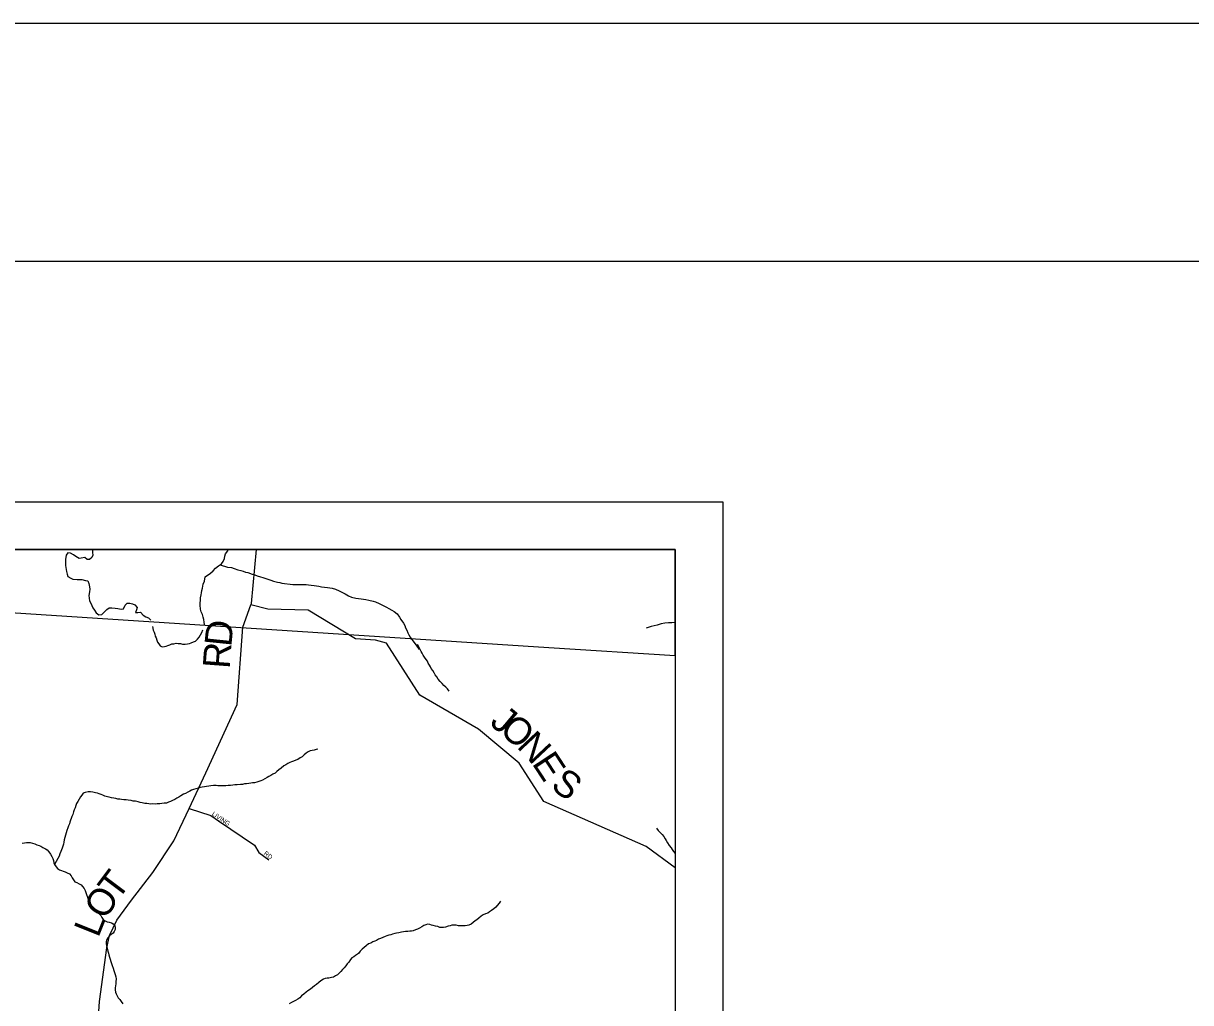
# Model space of a CAD drawing. Extents: x -15 to 405, y -40 to 87.
# Drawn here: x 7.534 to 9.988, y 19.941 to 22 of the extents above; entities that cross this region are included whole.
import ezdxf

# ---------------------------------------------------------------- set-up
doc = ezdxf.new("R2010")
doc.units = 0
for name, color, linetype in [('GM_P_State_Location', 7, 'Continuous'), ('GM_X_Adjacent_County_Text', 7, 'Continuous'), ('GM_X_Airport_Location_Class_2', 7, 'Continuous'), ('GM_X_County', 7, 'Continuous'), ('GM_X_Major_Lake', 7, 'Continuous'), ('GM_X_Major_River', 7, 'Continuous'), ('GM_X_Minor_Lake', 7, 'Continuous'), ('GM_X_Minor_River', 7, 'Continuous'), ('GM_X_Section', 7, 'Continuous'), ('GM_X_Township', 7, 'Continuous'), ('GM_X_Township_Text', 7, 'Continuous')]:
    doc.layers.add(name, color=color, linetype=linetype)

msp = doc.modelspace()

# ---------------------------------------------------------------- linework, layer by layer
at = {"layer": 'GM_P_State_Location'}
msp.add_lwpolyline([(8.9045, 20.2244), (8.8434, 20.2693), (8.6284, 20.364), (8.5766, 20.4446), (8.4911, 20.5162), (8.3675, 20.5876), (8.2979, 20.6969), (8.2743, 20.7031), (8.2328, 20.7061), (8.1329, 20.7664), (8.0485, 20.7685), (8.0125, 20.7777)], dxfattribs=at)
at = {"layer": 'GM_X_Adjacent_County_Text'}
for points in [[(7.6794, 20.8941), (7.6796, 20.8879), (7.68, 20.8818), (7.678, 20.8773), (7.6731, 20.8727), (7.6685, 20.8731), (7.6632, 20.877), (7.656, 20.8759), (7.6514, 20.8751), (7.6442, 20.879), (7.6393, 20.8828), (7.6332, 20.8863), (7.6275, 20.8867), (7.6241, 20.8817), (7.6229, 20.8726), (7.6225, 20.8661), (7.6228, 20.86), (7.6239, 20.8521), (7.625, 20.8475), (7.6261, 20.8422), (7.628, 20.8368), (7.6337, 20.8334), (7.6382, 20.8314), (7.647, 20.831), (7.6572, 20.831), (7.6648, 20.829), (7.6698, 20.8278), (7.6716, 20.8225), (7.6735, 20.8157), (7.6739, 20.8103), (7.6731, 20.8046), (7.6719, 20.797), (7.6726, 20.7917), (7.6733, 20.786), (7.6763, 20.781), (7.6782, 20.7761), (7.6801, 20.7715), (7.6835, 20.7665), (7.6869, 20.7604), (7.6926, 20.7566), (7.699, 20.7573), (7.7048, 20.7626), (7.7097, 20.7679), (7.7147, 20.7713), (7.7204, 20.7709), (7.7272, 20.7705), (7.7326, 20.7697), (7.7398, 20.7685), (7.7444, 20.7693), (7.7482, 20.7768), (7.7524, 20.7814), (7.7581, 20.781), (7.7638, 20.7798), (7.7687, 20.7779), (7.7733, 20.7718), (7.7721, 20.7668), (7.7702, 20.7615), (7.7751, 20.7615), (7.7808, 20.7622), (7.7861, 20.7561), (7.7918, 20.7523), (7.7975, 20.7503), (7.8024, 20.7454), (7.8025, 20.7451)], [(7.9148, 20.7356), (7.9149, 20.7364), (7.9146, 20.741), (7.9138, 20.7467), (7.9123, 20.7517), (7.9105, 20.7574), (7.9078, 20.7627), (7.9063, 20.7684), (7.906, 20.7768), (7.906, 20.7814), (7.9065, 20.7871), (7.9065, 20.7924), (7.9077, 20.7985), (7.9084, 20.803), (7.9096, 20.8076), (7.9108, 20.8125), (7.9124, 20.8209), (7.9147, 20.827), (7.9162, 20.8365), (7.9277, 20.844), (7.933, 20.849), (7.9384, 20.8543), (7.9441, 20.8592), (7.951, 20.8637), (7.9541, 20.869), (7.9568, 20.8747), (7.9576, 20.88), (7.9595, 20.8846), (7.9641, 20.891), (7.9651, 20.8941)], [(7.9481, 20.8618), (7.9635, 20.8568), (7.9715, 20.856), (7.9776, 20.8541), (7.9852, 20.8514), (7.9912, 20.8498), (7.9962, 20.8483), (8.0015, 20.8463), (8.0064, 20.8452), (8.0155, 20.8421), (8.0205, 20.8405), (8.0258, 20.8386), (8.0326, 20.8367), (8.0379, 20.8347), (8.0459, 20.832), (8.0546, 20.8293), (8.0599, 20.8274), (8.0683, 20.8251), (8.0732, 20.8243), (8.0778, 20.8231), (8.0831, 20.8223), (8.0953, 20.8207), (8.1006, 20.8203), (8.1101, 20.8203), (8.1162, 20.8206), (8.1242, 20.8206), (8.1287, 20.8202), (8.1337, 20.8198), (8.1394, 20.819), (8.1454, 20.8182), (8.1504, 20.8174), (8.1557, 20.8166), (8.161, 20.8155), (8.1671, 20.8147), (8.1736, 20.8139), (8.1785, 20.8131), (8.1831, 20.8123), (8.1903, 20.8104), (8.1979, 20.8069), (8.2024, 20.805), (8.2108, 20.8004), (8.218, 20.7965), (8.2244, 20.7938), (8.2335, 20.7919), (8.2388, 20.7911), (8.2445, 20.7899), (8.2495, 20.7895), (8.254, 20.7887), (8.2605, 20.7876), (8.2696, 20.7856), (8.2742, 20.7841), (8.2825, 20.7802), (8.2905, 20.7764), (8.2977, 20.7725), (8.3026, 20.7695), (8.3091, 20.7664), (8.314, 20.7633), (8.32, 20.7587), (8.3253, 20.7518), (8.328, 20.7465), (8.3336, 20.7389), (8.3359, 20.7343), (8.3377, 20.7293), (8.3404, 20.724), (8.3426, 20.719), (8.3445, 20.7145), (8.3471, 20.7099), (8.3532, 20.7019), (8.3577, 20.6957), (8.3615, 20.6904), (8.3664, 20.6839)], [(8.9045, 20.7402), (8.9033, 20.7402), (8.8972, 20.7398), (8.8904, 20.7398), (8.8831, 20.7391), (8.8751, 20.7373), (8.8664, 20.7346), (8.8607, 20.7335), (8.8542, 20.732), (8.8439, 20.7287)], [(7.8058, 20.732), (7.8074, 20.7246), (7.8089, 20.72), (7.8108, 20.7159), (7.8116, 20.7117), (7.8131, 20.7079), (7.8146, 20.7034), (7.8165, 20.6992), (7.8188, 20.6954), (7.8215, 20.6916), (7.8261, 20.689), (7.8306, 20.6897), (7.8344, 20.6905), (7.8382, 20.6924), (7.842, 20.6936), (7.8462, 20.6955), (7.8507, 20.6959), (7.8557, 20.697), (7.8595, 20.6963), (7.8644, 20.6963), (7.869, 20.6952), (7.8743, 20.6952), (7.8796, 20.6959), (7.8834, 20.696), (7.8872, 20.6975), (7.8921, 20.6998), (7.8959, 20.7013), (7.9004, 20.7055), (7.9035, 20.7097), (7.9065, 20.7146), (7.9095, 20.7192), (7.9113, 20.7249)], [(8.4293, 20.5964), (8.4259, 20.601), (8.4221, 20.6044), (8.4183, 20.6082), (8.4149, 20.6119), (8.4103, 20.6165), (8.4065, 20.6214), (8.4034, 20.6263), (8.4, 20.6305), (8.3977, 20.6343), (8.395, 20.6392), (8.3916, 20.6434), (8.3901, 20.6472), (8.3882, 20.6509), (8.3855, 20.6551), (8.3836, 20.6589), (8.3813, 20.6627), (8.3775, 20.6676), (8.3744, 20.6714), (8.3725, 20.6756), (8.3706, 20.6794), (8.3683, 20.6835), (8.3626, 20.6945)], [(8.1536, 20.4743), (8.1498, 20.4732), (8.1456, 20.472), (8.1411, 20.4716), (8.1373, 20.4709), (8.1331, 20.4686), (8.1289, 20.4655), (8.1244, 20.4621), (8.1206, 20.4583), (8.1164, 20.4557), (8.1115, 20.4526), (8.1073, 20.4511), (8.102, 20.4488), (8.0982, 20.4473), (8.0944, 20.4461), (8.0899, 20.4442), (8.0857, 20.4415), (8.0815, 20.4389), (8.0762, 20.4343), (8.0713, 20.4305), (8.0671, 20.4271), (8.0633, 20.424), (8.0584, 20.4214), (8.0546, 20.4187), (8.0505, 20.4164), (8.0467, 20.4149), (8.0421, 20.4118), (8.0372, 20.4088), (8.0334, 20.4076), (8.0292, 20.4061), (8.025, 20.405), (8.0201, 20.4034), (8.0159, 20.403), (8.0121, 20.4027), (8.0083, 20.4019), (8.0034, 20.4015), (7.9989, 20.4011), (7.9951, 20.4), (7.9905, 20.4), (7.9837, 20.3992), (7.9787, 20.3988), (7.9749, 20.3984), (7.9696, 20.398), (7.9647, 20.3976), (7.9598, 20.3968), (7.9556, 20.3968), (7.9518, 20.3968), (7.9476, 20.3972), (7.943, 20.3972), (7.9392, 20.3979), (7.9339, 20.3975), (7.9282, 20.3968), (7.9241, 20.396), (7.9195, 20.3956), (7.9149, 20.3948), (7.91, 20.3944), (7.9062, 20.3937), (7.902, 20.3921), (7.8971, 20.391), (7.8922, 20.3891), (7.888, 20.3879), (7.8842, 20.3856), (7.88, 20.3837), (7.8751, 20.3811), (7.8709, 20.3795), (7.8649, 20.3757), (7.8607, 20.3734), (7.8565, 20.3712), (7.8524, 20.3681), (7.8478, 20.3662), (7.8436, 20.3639), (7.8395, 20.3624), (7.8349, 20.3609), (7.83, 20.3605), (7.825, 20.3601), (7.8213, 20.3593), (7.8156, 20.3589), (7.811, 20.3585), (7.8064, 20.3589), (7.8019, 20.3585), (7.7981, 20.3593), (7.7939, 20.3596), (7.7897, 20.36), (7.784, 20.3615), (7.7795, 20.3622), (7.7757, 20.3634), (7.77, 20.3645), (7.765, 20.3649), (7.7605, 20.366), (7.7548, 20.3671), (7.7502, 20.3675), (7.7453, 20.3675), (7.7407, 20.3686), (7.7369, 20.369), (7.7331, 20.369), (7.7286, 20.3701), (7.7244, 20.3708), (7.7198, 20.3716), (7.7149, 20.3731), (7.7111, 20.3738), (7.7058, 20.3753)], [(7.7058, 20.3753), (7.7016, 20.3772), (7.6978, 20.3787), (7.6936, 20.3799), (7.6898, 20.3814), (7.6856, 20.3825), (7.6803, 20.384), (7.6754, 20.3847), (7.6704, 20.3847), (7.6644, 20.3832), (7.6602, 20.3813), (7.6568, 20.3775), (7.6545, 20.3737), (7.6515, 20.3688), (7.6488, 20.3642), (7.6458, 20.3596), (7.6447, 20.3555), (7.6428, 20.3505), (7.6413, 20.3467), (7.6398, 20.3422), (7.6379, 20.3365), (7.6364, 20.3323), (7.6349, 20.3285), (7.6334, 20.3247), (7.6322, 20.3209), (7.6311, 20.3171), (7.6292, 20.3129), (7.6277, 20.3088), (7.6258, 20.3031), (7.6243, 20.2981), (7.6228, 20.2932), (7.6217, 20.2883), (7.6202, 20.2833), (7.6194, 20.2784), (7.6183, 20.2742), (7.6172, 20.2704), (7.6161, 20.2662), (7.6146, 20.2625), (7.613, 20.2587), (7.6112, 20.2541), (7.6096, 20.2495), (7.607, 20.2446), (7.5995, 20.2316)], [(8.8653, 20.3081), (8.8691, 20.3032), (8.8736, 20.2982), (8.8775, 20.2945), (8.8805, 20.2907), (8.8832, 20.2858), (8.8855, 20.282), (8.8885, 20.277), (8.8919, 20.2717), (8.8958, 20.2668), (8.8984, 20.263), (8.9011, 20.2589), (8.9045, 20.2547)], [(7.5317, 20.2767), (7.5363, 20.277), (7.5405, 20.2782), (7.5443, 20.2782), (7.5488, 20.2778), (7.5534, 20.2767), (7.5583, 20.2752), (7.5625, 20.2733), (7.5671, 20.2714), (7.5712, 20.2703), (7.5754, 20.2677), (7.5804, 20.2646), (7.5842, 20.2624), (7.588, 20.2582), (7.591, 20.2537), (7.5941, 20.2484), (7.5964, 20.2446), (7.5975, 20.24), (7.5979, 20.2355), (7.5994, 20.2317), (7.6029, 20.2271), (7.6063, 20.223), (7.6101, 20.2203), (7.6143, 20.2192), (7.6181, 20.2177), (7.6223, 20.2162), (7.6265, 20.2143), (7.631, 20.2117), (7.6344, 20.2079), (7.6367, 20.2037), (7.6394, 20.1992), (7.6425, 20.1954), (7.6466, 20.1935), (7.6516, 20.1912), (7.6554, 20.189), (7.6588, 20.1852), (7.6619, 20.181), (7.6641, 20.1769), (7.6657, 20.1731), (7.6668, 20.1685), (7.6691, 20.1628), (7.6706, 20.1583), (7.6718, 20.1537), (7.6737, 20.1492), (7.6771, 20.1443), (7.6794, 20.1405), (7.6844, 20.1363), (7.6886, 20.1337), (7.6931, 20.1288), (7.6973, 20.1246), (7.6989, 20.1204), (7.7019, 20.1163), (7.7065, 20.1129), (7.7103, 20.1113), (7.7148, 20.1106), (7.7194, 20.1091), (7.7232, 20.1072), (7.7266, 20.103), (7.7274, 20.0993), (7.727, 20.0947), (7.7251, 20.0909), (7.7229, 20.0871), (7.7191, 20.0844), (7.7153, 20.0814), (7.7115, 20.0776), (7.7096, 20.0738), (7.7085, 20.0692), (7.7085, 20.0655), (7.7093, 20.0605), (7.7108, 20.0533), (7.7116, 20.0495), (7.7131, 20.0454), (7.7139, 20.0416), (7.715, 20.037), (7.7165, 20.0329), (7.7181, 20.0279), (7.7196, 20.0234), (7.7211, 20.0192), (7.7231, 20.0135), (7.7242, 20.0086)], [(8.5372, 20.1548), (8.5346, 20.1506), (8.5304, 20.1457), (8.5277, 20.1419), (8.5232, 20.1384), (8.5187, 20.135), (8.5145, 20.132), (8.5107, 20.1293), (8.5061, 20.1278), (8.5012, 20.1255), (8.497, 20.1228), (8.4921, 20.119), (8.4879, 20.1156), (8.4842, 20.1133), (8.4796, 20.1099), (8.4754, 20.1064), (8.4709, 20.1042), (8.4671, 20.1034), (8.4633, 20.1026), (8.458, 20.1026), (8.4542, 20.1026), (8.4492, 20.103), (8.4443, 20.1041), (8.4398, 20.1041), (8.4352, 20.1041), (8.4314, 20.1029), (8.4272, 20.1018), (8.4219, 20.1002), (8.4177, 20.0995), (8.4136, 20.0995), (8.4098, 20.0995), (8.4056, 20.101), (8.401, 20.1017), (8.3961, 20.1036), (8.3923, 20.1043), (8.3885, 20.1055), (8.3839, 20.1062), (8.3801, 20.1051), (8.3763, 20.1035), (8.3722, 20.1005), (8.3672, 20.0978), (8.3631, 20.0955), (8.3589, 20.0944), (8.354, 20.0925), (8.3502, 20.0917), (8.3464, 20.0913), (8.3422, 20.0909), (8.3376, 20.0905), (8.3335, 20.0898), (8.3289, 20.0894), (8.3236, 20.0882), (8.319, 20.0875), (8.3152, 20.0867), (8.3103, 20.0855), (8.3065, 20.084), (8.3027, 20.0833), (8.2985, 20.0817), (8.2948, 20.0802), (8.2902, 20.0783), (8.2853, 20.0764), (8.2807, 20.0745), (8.2766, 20.0722), (8.2728, 20.0707), (8.2686, 20.0688), (8.2648, 20.0661), (8.2599, 20.0646), (8.2546, 20.0604), (8.2504, 20.0573), (8.2462, 20.0535), (8.2424, 20.0493), (8.2386, 20.0448), (8.2326, 20.0402), (8.2288, 20.0379), (8.225, 20.0356), (8.222, 20.0318), (8.2182, 20.0265), (8.2148, 20.0227), (8.2118, 20.0189), (8.2087, 20.0144), (8.2053, 20.0106), (8.2015, 20.0068), (8.1981, 20.003), (8.1943, 19.9999), (8.1905, 19.9973), (8.1864, 19.995), (8.1818, 19.9942), (8.1765, 19.993), (8.1727, 19.9927), (8.1689, 19.9919), (8.1651, 19.9904), (8.1598, 19.9873), (8.1553, 19.9839), (8.1503, 19.9797), (8.1462, 19.9763), (8.142, 19.9729), (8.1382, 19.9698), (8.1325, 19.9664), (8.1287, 19.9633), (8.1238, 19.9588), (8.1189, 19.9554), (8.1151, 19.9515)], [(7.7242, 20.0086), (7.7261, 20.0044), (7.7269, 20.0006), (7.7284, 19.9953), (7.7292, 19.9912), (7.7288, 19.9851), (7.7285, 19.9805), (7.7277, 19.9767), (7.7273, 19.9726), (7.7274, 19.9684), (7.7281, 19.9635), (7.7293, 19.9597), (7.7316, 19.9555), (7.7335, 19.9517), (7.7373, 19.9476), (7.7396, 19.9438), (7.7434, 19.9389)], [(8.1151, 19.9515), (8.1109, 19.9489), (8.106, 19.9458), (8.1022, 19.9439), (8.0977, 19.9413), (8.0931, 19.9386)]]:
    msp.add_lwpolyline(points, dxfattribs=at)
at = {"layer": 'GM_X_Airport_Location_Class_2'}
msp.add_lwpolyline([(8.9045, 20.6709), (8.9045, 20.8941), (6.4384, 20.8941), (6.432, 20.8249), (6.8722, 20.8026), (6.8892, 20.8015), (7.2153, 20.7803), (7.9812, 20.7305), (8.6388, 20.6882)], close=True, dxfattribs=at)
msp.add_lwpolyline([(8.9045, 20.6709), (8.9045, 20.8941), (6.4384, 20.8941), (6.432, 20.8249), (6.8722, 20.8026), (6.8892, 20.8015), (7.2153, 20.7803), (7.9812, 20.7305), (8.6388, 20.6882)], close=True, dxfattribs=at)
at = {"layer": 'GM_X_County'}
msp.add_lwpolyline([(1.4934, 21.5), (33.4934, 21.5), (33.4934, 0.5), (1.4934, 0.5)], close=True, dxfattribs=at)
at = {"layer": 'GM_X_Major_River'}
msp.add_lwpolyline([(7.883, 20.3496), (7.9285, 20.3349), (7.9441, 20.3235), (8.0199, 20.272), (8.029, 20.2568), (8.0503, 20.2417)], dxfattribs=at)
at = {"layer": 'GM_X_Section'}
msp.add_lwpolyline([(-0.0066, 0), (33.9934, 0), (33.9934, 22), (-0.0066, 22)], close=True, dxfattribs=at)
at = {"layer": 'GM_X_Township'}
for p, q in [((2.0045, 20.9941), (9.0045, 20.9941)), ((9.0045, 20.9941), (9.0045, 13.9941)), ((2.1045, 20.8941), (8.9045, 20.8941)), ((2.1045, 20.8941), (8.9045, 20.8941)), ((8.9045, 20.8941), (8.9045, 14.0941)), ((8.9045, 20.8941), (8.9045, 14.0941))]:
    msp.add_line(p, q, dxfattribs=at)
at = {"layer": 'GM_X_Township_Text'}
msp.add_lwpolyline([(7.6881, 19.8503), (7.6942, 19.9436), (7.71, 20.0564), (7.7155, 20.0826), (7.731, 20.1145), (7.7613, 20.1568), (7.8062, 20.2146), (7.8508, 20.2813), (7.883, 20.3496), (7.9181, 20.4242), (7.9836, 20.568), (7.9959, 20.7304), (8.0125, 20.7777), (8.0135, 20.7806), (8.0244, 20.8941)], dxfattribs=at)

# ---------------------------------------------------------------- texts
at = {"layer": 'GM_X_Major_Lake'}
for s, rotation, p in [('LIVING', 325.9783, (7.9295, 20.336)), ('RD', 321.3438, (8.0388, 20.2534))]:
    msp.add_text(s, height=0.00947, rotation=rotation, dxfattribs=at).set_placement(p)
at = {"layer": 'GM_X_Minor_Lake'}
for s, rotation, p in [('D', 84.1836, (7.9712, 20.6882)), ('R', 85.7575, (7.9678, 20.6421)), ('T', 53.0967, (7.7326, 20.1543)), ('O', 57.1505, (7.706, 20.1131)), ('L', 68.1683, (7.6916, 20.0762))]:
    msp.add_text(s, height=0.0568, rotation=rotation, dxfattribs=at).set_placement(p)
at = {"layer": 'GM_X_Minor_River'}
for s, rotation, p in [('J', 319.9566, (8.5125, 20.527)), ('O', 319.5872, (8.5328, 20.5099)), ('N', 313.1889, (8.5697, 20.4787)), ('E', 303.3656, (8.6023, 20.4442)), ('S', 323.1327, (8.6403, 20.3932))]:
    msp.add_text(s, height=0.0568, rotation=rotation, dxfattribs=at).set_placement(p)

doc.saveas('drawing.dxf')
